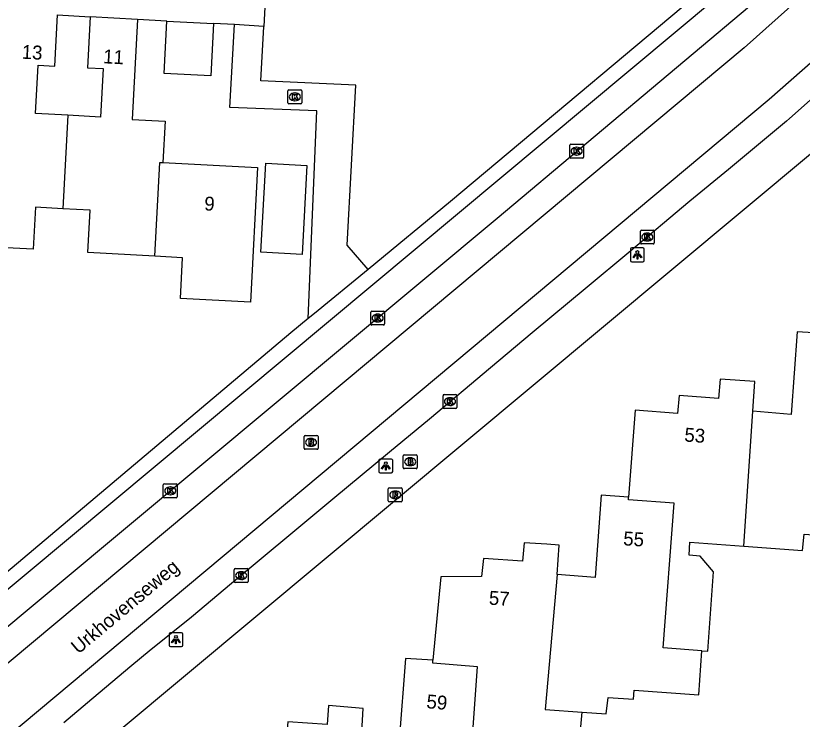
# Model space of a CAD drawing. Extents: x 162990 to 165007, y 383433 to 384336.
# Drawn here: x 164811.2 to 164867.8, y 383689.1 to 383739.8 of the extents above; entities that cross this region are included whole.
import ezdxf

# ---------------------------------------------------------------- set-up
doc = ezdxf.new("R2010")
doc.units = 0
for name, color, linetype in [('IMGEO_Brandkraan', 7, 'Continuous'), ('IMGEO_Kolk', 7, 'Continuous'), ('IMGEO_Lichtpunt', 7, 'Continuous'), ('IMGEO_Openbare_ruimte_label', 7, 'Continuous'), ('IMGEO_Pand', 7, 'Continuous'), ('IMGEO_Pand_nummerreeks', 7, 'Continuous'), ('IMGEO_Rijbaan_lokaal_gesloten', 7, 'Continuous'), ('IMGEO_Rioolput', 7, 'Continuous'), ('IMGEO_Voetpad_open', 7, 'Continuous')]:
    doc.layers.add(name, color=color, linetype=linetype)

msp = doc.modelspace()

# ---------------------------------------------------------------- linework, layer by layer
at = {"layer": 'IMGEO_Brandkraan'}
for p, q in [((164839.107, 383707.204), (164839.107, 383708.056)), ((164839.182, 383708.13), (164840.034, 383708.13)), ((164839.595, 383707.91), (164839.62, 383707.91)), ((164840.108, 383708.056), (164840.108, 383707.204)), ((164839.618, 383707.35), (164839.593, 383707.35)), ((164840.034, 383707.13), (164839.182, 383707.13))]:
    msp.add_line(p, q, dxfattribs=at)
for points in [[(164839.107, 383707.204), (164839.107, 383708.056)], [(164839.182, 383708.13), (164840.034, 383708.13)], [(164839.455, 383707.83), (164839.455, 383707.43), (164839.668, 383707.43)], [(164839.686, 383707.83), (164839.455, 383707.83)], [(164839.634, 383707.749), (164839.58, 383707.749), (164839.58, 383707.673)], [(164840.108, 383708.056), (164840.108, 383707.204)], [(164839.58, 383707.673), (164839.633, 383707.673)], [(164839.642, 383707.597), (164839.58, 383707.597), (164839.58, 383707.516)], [(164839.58, 383707.516), (164839.642, 383707.516)], [(164840.034, 383707.13), (164839.182, 383707.13)]]:
    msp.add_lwpolyline(points, dxfattribs=at)
for centre, radius, start, end in [((164839.184, 383708.054), 0.0765, 91.552, 178.448), ((164839.184, 383708.054), 0.0765, 91.552, 178.448), ((164839.635, 383707.711), 0.0379, 267.8285, 90.9355), ((164839.69, 383707.685), 0.145, 59.4692, 91.5367), ((164839.715, 383707.732), 0.0922, 285.5137, 58.1501), ((164840.032, 383708.054), 0.0765, 1.552, 88.448), ((164840.032, 383708.054), 0.0765, 1.552, 88.448), ((164839.184, 383707.206), 0.0765, 181.552, 268.448), ((164839.184, 383707.206), 0.0765, 181.552, 268.448), ((164839.643, 383707.556), 0.0404, 269.8759, 90.5077), ((164839.674, 383707.681), 0.251, 268.6676, 293.5347), ((164839.72, 383707.54), 0.105, 301.3115, 78.989), ((164840.032, 383707.206), 0.0765, 271.552, 358.448), ((164840.032, 383707.206), 0.0765, 271.552, 358.448)]:
    msp.add_arc(centre, radius, start, end, dxfattribs=at)
for centre, major_axis, ratio, start_param, end_param in [((164839.594, 383707.63), (-0.387, 0.002), 0.722429, 4.712389, 7.853982), ((164839.619, 383707.63), (-0.39, 0.002), 0.717154, 1.570796, 4.712389)]:
    msp.add_ellipse(centre, major_axis=major_axis, ratio=ratio, start_param=start_param, end_param=end_param, dxfattribs=at)
at = {"layer": 'IMGEO_Kolk'}
for p, q in [((164830.876, 383734.406), (164831.728, 383734.406)), ((164830.801, 383733.48), (164830.801, 383734.332)), ((164831.289, 383734.186), (164831.314, 383734.186)), ((164831.802, 383734.332), (164831.802, 383733.48)), ((164831.728, 383733.406), (164830.876, 383733.406)), ((164831.312, 383733.626), (164831.287, 383733.626)), ((164851.094, 383729.568), (164851.094, 383730.42)), ((164851.169, 383730.494), (164852.021, 383730.494)), ((164852.095, 383730.42), (164852.095, 383729.568)), ((164851.582, 383730.274), (164851.607, 383730.274)), ((164852.021, 383729.494), (164851.169, 383729.494)), ((164851.605, 383729.714), (164851.58, 383729.714)), ((164856.18, 383723.386), (164856.18, 383724.238)), ((164856.255, 383724.312), (164857.107, 383724.312)), ((164857.181, 383724.238), (164857.181, 383723.386)), ((164856.668, 383724.092), (164856.693, 383724.092)), ((164857.107, 383723.312), (164856.255, 383723.312)), ((164856.691, 383723.532), (164856.666, 383723.532)), ((164836.763, 383717.551), (164836.763, 383718.403)), ((164836.838, 383718.477), (164837.69, 383718.477)), ((164837.251, 383718.257), (164837.276, 383718.257)), ((164837.764, 383718.403), (164837.764, 383717.551)), ((164837.69, 383717.477), (164836.838, 383717.477)), ((164837.274, 383717.697), (164837.249, 383717.697)), ((164841.969, 383711.535), (164841.969, 383712.387)), ((164842.044, 383712.461), (164842.896, 383712.461)), ((164842.97, 383712.387), (164842.97, 383711.535)), ((164842.457, 383712.241), (164842.482, 383712.241)), ((164842.896, 383711.461), (164842.044, 383711.461)), ((164842.48, 383711.681), (164842.455, 383711.681)), ((164821.908, 383706.032), (164822.76, 383706.032)), ((164821.833, 383705.106), (164821.833, 383705.958)), ((164822.321, 383705.812), (164822.346, 383705.812)), ((164822.834, 383705.958), (164822.834, 383705.106)), ((164822.76, 383705.032), (164821.908, 383705.032)), ((164822.344, 383705.252), (164822.319, 383705.252)), ((164826.939, 383699.003), (164826.939, 383699.855)), ((164827.014, 383699.929), (164827.866, 383699.929)), ((164827.94, 383699.855), (164827.94, 383699.003)), ((164827.427, 383699.709), (164827.452, 383699.709)), ((164827.866, 383698.929), (164827.014, 383698.929)), ((164827.45, 383699.149), (164827.425, 383699.149))]:
    msp.add_line(p, q, dxfattribs=at)
for points in [[(164830.876, 383734.406), (164831.728, 383734.406)], [(164830.801, 383733.48), (164830.801, 383734.332)], [(164831.122, 383734.106), (164831.245, 383734.106), (164831.245, 383733.955), (164831.375, 383734.106), (164831.539, 383734.106), (164831.393, 383733.955), (164831.546, 383733.706), (164831.394, 383733.706), (164831.309, 383733.87), (164831.245, 383733.803), (164831.245, 383733.706), (164831.122, 383733.706), (164831.122, 383734.106)], [(164831.802, 383734.332), (164831.802, 383733.48)], [(164831.728, 383733.406), (164830.876, 383733.406)], [(164851.094, 383729.568), (164851.094, 383730.42)], [(164851.169, 383730.494), (164852.021, 383730.494)], [(164852.095, 383730.42), (164852.095, 383729.568)], [(164851.415, 383730.194), (164851.538, 383730.194), (164851.538, 383730.043), (164851.668, 383730.194), (164851.832, 383730.194), (164851.686, 383730.043), (164851.839, 383729.794), (164851.687, 383729.794), (164851.602, 383729.958), (164851.538, 383729.891), (164851.538, 383729.794), (164851.415, 383729.794), (164851.415, 383730.194)], [(164852.021, 383729.494), (164851.169, 383729.494)], [(164856.18, 383723.386), (164856.18, 383724.238)], [(164856.255, 383724.312), (164857.107, 383724.312)], [(164857.181, 383724.238), (164857.181, 383723.386)], [(164856.501, 383724.012), (164856.624, 383724.012), (164856.624, 383723.861), (164856.754, 383724.012), (164856.918, 383724.012), (164856.772, 383723.861), (164856.925, 383723.612), (164856.773, 383723.612), (164856.688, 383723.776), (164856.624, 383723.709), (164856.624, 383723.612), (164856.501, 383723.612), (164856.501, 383724.012)], [(164857.107, 383723.312), (164856.255, 383723.312)], [(164836.763, 383717.551), (164836.763, 383718.403)], [(164836.838, 383718.477), (164837.69, 383718.477)], [(164837.084, 383718.177), (164837.207, 383718.177), (164837.207, 383718.026), (164837.337, 383718.177), (164837.501, 383718.177), (164837.355, 383718.026), (164837.508, 383717.777), (164837.356, 383717.777), (164837.271, 383717.941), (164837.207, 383717.874), (164837.207, 383717.777), (164837.084, 383717.777), (164837.084, 383718.177)], [(164837.764, 383718.403), (164837.764, 383717.551)], [(164837.69, 383717.477), (164836.838, 383717.477)], [(164841.969, 383711.535), (164841.969, 383712.387)], [(164842.044, 383712.461), (164842.896, 383712.461)], [(164842.97, 383712.387), (164842.97, 383711.535)], [(164842.29, 383712.161), (164842.413, 383712.161), (164842.413, 383712.01), (164842.543, 383712.161), (164842.707, 383712.161), (164842.561, 383712.01), (164842.714, 383711.761), (164842.562, 383711.761), (164842.477, 383711.925), (164842.413, 383711.858), (164842.413, 383711.761), (164842.29, 383711.761), (164842.29, 383712.161)], [(164842.896, 383711.461), (164842.044, 383711.461)], [(164821.908, 383706.032), (164822.76, 383706.032)], [(164821.833, 383705.106), (164821.833, 383705.958)], [(164822.154, 383705.732), (164822.277, 383705.732), (164822.277, 383705.581), (164822.407, 383705.732), (164822.571, 383705.732), (164822.425, 383705.581), (164822.578, 383705.332), (164822.426, 383705.332), (164822.341, 383705.496), (164822.277, 383705.429), (164822.277, 383705.332), (164822.154, 383705.332), (164822.154, 383705.732)], [(164822.834, 383705.958), (164822.834, 383705.106)], [(164822.76, 383705.032), (164821.908, 383705.032)], [(164826.939, 383699.003), (164826.939, 383699.855)], [(164827.014, 383699.929), (164827.866, 383699.929)], [(164827.94, 383699.855), (164827.94, 383699.003)], [(164827.26, 383699.629), (164827.383, 383699.629), (164827.383, 383699.478), (164827.513, 383699.629), (164827.677, 383699.629), (164827.531, 383699.478), (164827.684, 383699.229), (164827.532, 383699.229), (164827.447, 383699.393), (164827.383, 383699.326), (164827.383, 383699.229), (164827.26, 383699.229), (164827.26, 383699.629)], [(164827.866, 383698.929), (164827.014, 383698.929)]]:
    msp.add_lwpolyline(points, dxfattribs=at)
for centre, start, end in [((164830.878, 383734.33), 91.552, 178.448), ((164830.878, 383734.33), 91.552, 178.448), ((164831.726, 383734.33), 1.552, 88.448), ((164831.726, 383734.33), 1.552, 88.448), ((164830.878, 383733.482), 181.552, 268.448), ((164830.878, 383733.482), 181.552, 268.448), ((164831.726, 383733.482), 271.552, 358.448), ((164831.726, 383733.482), 271.552, 358.448), ((164851.171, 383730.418), 91.552, 178.448), ((164851.171, 383730.418), 91.552, 178.448), ((164852.019, 383730.418), 1.552, 88.448), ((164852.019, 383730.418), 1.552, 88.448), ((164851.171, 383729.57), 181.552, 268.448), ((164851.171, 383729.57), 181.552, 268.448), ((164852.019, 383729.57), 271.552, 358.448), ((164852.019, 383729.57), 271.552, 358.448), ((164856.257, 383724.236), 91.552, 178.448), ((164856.257, 383724.236), 91.552, 178.448), ((164857.105, 383724.236), 1.552, 88.448), ((164857.105, 383724.236), 1.552, 88.448), ((164856.257, 383723.388), 181.552, 268.448), ((164856.257, 383723.388), 181.552, 268.448), ((164857.105, 383723.388), 271.552, 358.448), ((164857.105, 383723.388), 271.552, 358.448), ((164836.84, 383718.401), 91.552, 178.448), ((164836.84, 383718.401), 91.552, 178.448), ((164837.688, 383718.401), 1.552, 88.448), ((164837.688, 383718.401), 1.552, 88.448), ((164836.84, 383717.553), 181.552, 268.448), ((164836.84, 383717.553), 181.552, 268.448), ((164837.688, 383717.553), 271.552, 358.448), ((164837.688, 383717.553), 271.552, 358.448), ((164842.046, 383712.385), 91.552, 178.448), ((164842.046, 383712.385), 91.552, 178.448), ((164842.894, 383712.385), 1.552, 88.448), ((164842.894, 383712.385), 1.552, 88.448), ((164842.046, 383711.537), 181.552, 268.448), ((164842.046, 383711.537), 181.552, 268.448), ((164842.894, 383711.537), 271.552, 358.448), ((164842.894, 383711.537), 271.552, 358.448), ((164821.91, 383705.956), 91.552, 178.448), ((164821.91, 383705.956), 91.552, 178.448), ((164822.758, 383705.956), 1.552, 88.448), ((164822.758, 383705.956), 1.552, 88.448), ((164821.91, 383705.108), 181.552, 268.448), ((164821.91, 383705.108), 181.552, 268.448), ((164822.758, 383705.108), 271.552, 358.448), ((164822.758, 383705.108), 271.552, 358.448), ((164827.016, 383699.853), 91.552, 178.448), ((164827.016, 383699.853), 91.552, 178.448), ((164827.864, 383699.853), 1.552, 88.448), ((164827.864, 383699.853), 1.552, 88.448), ((164827.016, 383699.005), 181.552, 268.448), ((164827.016, 383699.005), 181.552, 268.448), ((164827.864, 383699.005), 271.552, 358.448), ((164827.864, 383699.005), 271.552, 358.448)]:
    msp.add_arc(centre, 0.0765, start, end, dxfattribs=at)
for centre, major_axis, ratio, start_param, end_param in [((164831.288, 383733.906), (-0.387, 0.002), 0.722429, 4.712389, 7.853982), ((164831.313, 383733.906), (-0.39, 0.002), 0.717154, 1.570796, 4.712389), ((164851.581, 383729.994), (-0.387, 0.002), 0.722429, 4.712389, 7.853982), ((164851.606, 383729.994), (-0.39, 0.002), 0.717154, 1.570796, 4.712389), ((164856.667, 383723.812), (-0.387, 0.002), 0.722429, 4.712389, 7.853982), ((164856.692, 383723.812), (-0.39, 0.002), 0.717154, 1.570796, 4.712389), ((164837.25, 383717.977), (-0.387, 0.002), 0.722429, 4.712389, 7.853982), ((164837.275, 383717.977), (-0.39, 0.002), 0.717154, 1.570796, 4.712389), ((164842.456, 383711.961), (-0.387, 0.002), 0.722429, 4.712389, 7.853982), ((164842.481, 383711.961), (-0.39, 0.002), 0.717154, 1.570796, 4.712389), ((164822.32, 383705.532), (-0.387, 0.002), 0.722429, 4.712389, 7.853982), ((164822.345, 383705.532), (-0.39, 0.002), 0.717154, 1.570796, 4.712389), ((164827.426, 383699.429), (-0.387, 0.002), 0.722429, 4.712389, 7.853982), ((164827.451, 383699.429), (-0.39, 0.002), 0.717154, 1.570796, 4.712389)]:
    msp.add_ellipse(centre, major_axis=major_axis, ratio=ratio, start_param=start_param, end_param=end_param, dxfattribs=at)
at = {"layer": 'IMGEO_Lichtpunt'}
for p, q in [((164856.363, 383723.028), (164855.555, 383723.028)), ((164856.363, 383723.028), (164855.555, 383723.028)), ((164855.461, 383722.933), (164855.461, 383722.126)), ((164855.461, 383722.933), (164855.461, 383722.126)), ((164856.457, 383722.126), (164856.457, 383722.933)), ((164856.457, 383722.126), (164856.457, 383722.933)), ((164855.555, 383722.032), (164856.363, 383722.032)), ((164855.555, 383722.032), (164856.363, 383722.032)), ((164837.349, 383707.73), (164837.349, 383706.923)), ((164837.349, 383707.73), (164837.349, 383706.923)), ((164838.251, 383707.825), (164837.443, 383707.825)), ((164838.251, 383707.825), (164837.443, 383707.825)), ((164838.345, 383706.923), (164838.345, 383707.73)), ((164838.345, 383706.923), (164838.345, 383707.73)), ((164837.443, 383706.829), (164838.251, 383706.829)), ((164837.443, 383706.829), (164838.251, 383706.829)), ((164823.147, 383695.313), (164822.339, 383695.313)), ((164823.147, 383695.313), (164822.339, 383695.313)), ((164822.245, 383695.218), (164822.245, 383694.411)), ((164822.245, 383695.218), (164822.245, 383694.411)), ((164823.241, 383694.411), (164823.241, 383695.218)), ((164823.241, 383694.411), (164823.241, 383695.218)), ((164822.339, 383694.317), (164823.147, 383694.317)), ((164822.339, 383694.317), (164823.147, 383694.317))]:
    msp.add_line(p, q, dxfattribs=at)
for points in [[(164855.835, 383722.597), (164855.874, 383722.569), (164855.686, 383722.307), (164855.648, 383722.334), (164855.835, 383722.597)], [(164855.937, 383722.549), (164855.984, 383722.549), (164855.984, 383722.227), (164855.937, 383722.227), (164855.937, 383722.549)], [(164856.047, 383722.569), (164856.085, 383722.596), (164856.272, 383722.334), (164856.233, 383722.306), (164856.047, 383722.569)], [(164837.723, 383707.394), (164837.762, 383707.366), (164837.574, 383707.104), (164837.536, 383707.131), (164837.723, 383707.394)], [(164837.825, 383707.346), (164837.872, 383707.346), (164837.872, 383707.024), (164837.825, 383707.024), (164837.825, 383707.346)], [(164837.935, 383707.366), (164837.973, 383707.393), (164838.16, 383707.131), (164838.121, 383707.103), (164837.935, 383707.366)], [(164822.619, 383694.882), (164822.658, 383694.854), (164822.47, 383694.592), (164822.432, 383694.619), (164822.619, 383694.882)], [(164822.721, 383694.834), (164822.768, 383694.834), (164822.768, 383694.512), (164822.721, 383694.512), (164822.721, 383694.834)], [(164822.831, 383694.854), (164822.869, 383694.881), (164823.056, 383694.619), (164823.017, 383694.591), (164822.831, 383694.854)]]:
    msp.add_lwpolyline(points, dxfattribs=at)
for centre in [(164855.96, 383722.731), (164837.848, 383707.528), (164822.744, 383695.016)]:
    msp.add_circle(centre, 0.0994, dxfattribs=at)
for centre, start, end in [((164855.555, 383722.933), 90, 180), ((164855.555, 383722.933), 90, 180), ((164856.363, 383722.933), 0, 90), ((164856.363, 383722.933), 0, 90), ((164855.555, 383722.126), 180, 270), ((164855.555, 383722.126), 180, 270), ((164856.363, 383722.126), 270, 0), ((164856.363, 383722.126), 270, 360), ((164837.443, 383707.73), 90, 180), ((164837.443, 383707.73), 90, 180), ((164838.251, 383707.73), 0, 90), ((164838.251, 383707.73), 0, 90), ((164837.443, 383706.923), 180, 270), ((164837.443, 383706.923), 180, 270), ((164838.251, 383706.923), 270, 0), ((164838.251, 383706.923), 270, 360), ((164822.339, 383695.218), 90, 180), ((164822.339, 383695.218), 90, 180), ((164823.147, 383695.218), 0, 90), ((164823.147, 383695.218), 0, 90), ((164822.339, 383694.411), 180, 270), ((164822.339, 383694.411), 180, 270), ((164823.147, 383694.411), 270, 0), ((164823.147, 383694.411), 270, 360)]:
    msp.add_arc(centre, 0.0946, start, end, dxfattribs=at)
at = {"layer": 'IMGEO_Pand'}
for points in [[(164814.968, 383732.579), (164812.63, 383732.704), (164812.816, 383736.19), (164814.013, 383736.126), (164814.209, 383739.805)], [(164816.577, 383739.662), (164816.382, 383735.999), (164817.491, 383735.94), (164817.305, 383732.455), (164814.968, 383732.579)], [(164819.983, 383739.48), (164816.577, 383739.662)], [(164819.983, 383739.48), (164819.599, 383732.273), (164821.961, 383732.147), (164821.803, 383729.18)], [(164825.452, 383739.181), (164825.251, 383735.412), (164821.884, 383735.591), (164822.085, 383739.361)], [(164822.085, 383739.361), (164825.452, 383739.181)], [(164814.968, 383732.579), (164814.608, 383725.852)], [(164821.232, 383722.43), (164821.585, 383729.192), (164821.803, 383729.18)], [(164821.803, 383729.18), (164828.619, 383728.814), (164828.101, 383719.119), (164823.06, 383719.388), (164823.217, 383722.324), (164821.232, 383722.43)], [(164829.205, 383729.129), (164832.165, 383728.961), (164831.822, 383722.553), (164828.862, 383722.711), (164829.205, 383729.129)], [(164814.608, 383725.852), (164812.62, 383725.958), (164812.459, 383722.93), (164807.625, 383723.188)], [(164821.232, 383722.43), (164816.392, 383722.688), (164816.555, 383725.748), (164814.608, 383725.852)], [(164869.441, 383716.853), (164867.469, 383716.976), (164867.042, 383711.032), (164864.269, 383711.262)], [(164864.269, 383711.262), (164864.41, 383713.397), (164861.924, 383713.573), (164861.808, 383712.195), (164858.972, 383712.407), (164858.859, 383711.104), (164855.793, 383711.337), (164855.326, 383705.072)], [(164863.615, 383701.544), (164864.269, 383711.262)], [(164863.615, 383701.544), (164867.839, 383701.237), (164867.966, 383702.42), (164874.23, 383701.96), (164874.511, 383705.8)], [(164855.326, 383705.072), (164853.354, 383705.228), (164852.927, 383699.284), (164850.176, 383699.512)], [(164860.608, 383694.015), (164857.821, 383694.22), (164858.605, 383704.654), (164855.312, 383704.88), (164855.326, 383705.072)], [(164850.176, 383699.512), (164850.343, 383701.622), (164849.455, 383701.684), (164847.819, 383701.799), (164847.684, 383700.475), (164844.874, 383700.652), (164844.734, 383699.369), (164841.818, 383699.339), (164841.246, 383693.331)], [(164860.608, 383694.015), (164861.047, 383693.983), (164861.445, 383699.701), (164860.493, 383700.839), (164859.682, 383700.892), (164859.739, 383701.825), (164863.615, 383701.544)], [(164850.176, 383699.512), (164849.32, 383689.788), (164851.988, 383689.594)], [(164851.988, 383689.594), (164853.725, 383689.468), (164853.852, 383690.651), (164855.681, 383690.527), (164855.733, 383691.167), (164860.387, 383690.843), (164860.608, 383694.015)], [(164841.246, 383693.331), (164839.277, 383693.46), (164838.821, 383687.543), (164836.093, 383687.763)], [(164843.699, 383682.455), (164844.457, 383692.847), (164841.23, 383693.133), (164841.246, 383693.331)], [(164836.093, 383687.763), (164836.23, 383689.861), (164833.724, 383690.064), (164833.619, 383688.699), (164830.802, 383688.885), (164830.666, 383687.599), (164827.607, 383687.83), (164827.126, 383681.557)], [(164843.699, 383682.455), (164846.933, 383682.221), (164847.21, 383686.198), (164851.094, 383685.915), (164852.237, 383686.941), (164851.801, 383687.473), (164851.988, 383689.594)]]:
    msp.add_lwpolyline(points, dxfattribs=at)
at = {"layer": 'IMGEO_Rijbaan_lokaal_gesloten'}
for points in [[(164876.297, 383763.908), (164876.178, 383760.759), (164875.697, 383757.048), (164873.808, 383750.719), (164872.296, 383747.414), (164869.888, 383743.825), (164867.668, 383741.038), (164863.654, 383737.449), (164809.25, 383691.971), (164790.93, 383676.807)], [(164880.304, 383763.878), (164880.183, 383760.826), (164879.734, 383757.378), (164879.262, 383755.442), (164878.294, 383751.947), (164876.641, 383747.65), (164874.705, 383744.013), (164872.296, 383740.613), (164868.613, 383736.505), (164865.449, 383733.718), (164793.725, 383673.706)], [(164797.855, 383685.141), (164797.964, 383685.231), (164845.878, 383725.171), (164865.236, 383741.476), (164865.362, 383741.602)], [(164869.492, 383734.619), (164866.905, 383732.341), (164866.689, 383732.161), (164862.515, 383728.673), (164859.751, 383726.387), (164855.349, 383722.706), (164852.352, 383720.213), (164848.377, 383716.905), (164845.391, 383714.386), (164840.994, 383710.687), (164838.11, 383708.312), (164834.031, 383704.929), (164831.161, 383702.539), (164826.739, 383698.863), (164823.862, 383696.438), (164820.825, 383693.983), (164819.56, 383692.958), (164816.676, 383690.521), (164814.662, 383688.827)]]:
    msp.add_lwpolyline(points, dxfattribs=at)
at = {"layer": 'IMGEO_Rioolput'}
for p, q in [((164831.969, 383708.598), (164831.969, 383709.45)), ((164832.044, 383709.524), (164832.896, 383709.524)), ((164832.97, 383709.45), (164832.97, 383708.598)), ((164832.457, 383709.304), (164832.482, 383709.304)), ((164832.896, 383708.524), (164832.044, 383708.524)), ((164832.48, 383708.744), (164832.455, 383708.744)), ((164838.03, 383704.815), (164838.03, 383705.667)), ((164838.105, 383705.741), (164838.957, 383705.741)), ((164838.518, 383705.521), (164838.543, 383705.521)), ((164839.031, 383705.667), (164839.031, 383704.815)), ((164838.541, 383704.961), (164838.516, 383704.961)), ((164838.957, 383704.741), (164838.105, 383704.741))]:
    msp.add_line(p, q, dxfattribs=at)
for points in [[(164831.969, 383708.598), (164831.969, 383709.45)], [(164832.044, 383709.524), (164832.896, 383709.524)], [(164832.97, 383709.45), (164832.97, 383708.598)], [(164832.558, 383709.222), (164832.306, 383709.224), (164832.306, 383708.824)], [(164832.306, 383708.824), (164832.43, 383708.824), (164832.43, 383708.986), (164832.441, 383708.986)], [(164832.484, 383709.143), (164832.43, 383709.143), (164832.43, 383709.062)], [(164832.43, 383709.062), (164832.482, 383709.062)], [(164832.488, 383708.957), (164832.559, 383708.824), (164832.699, 383708.824), (164832.634, 383708.95)], [(164832.896, 383708.524), (164832.044, 383708.524)], [(164838.03, 383704.815), (164838.03, 383705.667)], [(164838.105, 383705.741), (164838.957, 383705.741)], [(164839.031, 383705.667), (164839.031, 383704.815)], [(164838.619, 383705.439), (164838.367, 383705.441), (164838.367, 383705.041)], [(164838.367, 383705.041), (164838.491, 383705.041), (164838.491, 383705.203), (164838.502, 383705.203)], [(164838.545, 383705.36), (164838.491, 383705.36), (164838.491, 383705.279)], [(164838.491, 383705.279), (164838.543, 383705.279)], [(164838.549, 383705.174), (164838.62, 383705.041), (164838.76, 383705.041), (164838.695, 383705.167)], [(164838.957, 383704.741), (164838.105, 383704.741)]]:
    msp.add_lwpolyline(points, dxfattribs=at)
for centre, radius, start, end in [((164832.046, 383709.448), 0.0765, 91.552, 178.448), ((164832.046, 383709.448), 0.0765, 91.552, 178.448), ((164832.894, 383709.448), 0.0765, 1.552, 88.448), ((164832.894, 383709.448), 0.0765, 1.552, 88.448), ((164832.44, 383708.933), 0.0533, 26.0293, 88.6989), ((164832.466, 383709.251), 0.19, 274.7715, 282.9687), ((164832.49, 383709.047), 0.0964, 77.0061, 93.1865), ((164832.504, 383709.104), 0.0378, 276.6634, 79.6772), ((164832.557, 383709.112), 0.109, 350.3612, 89.416), ((164832.555, 383709.112), 0.112, 277.5842, 350.9817), ((164832.539, 383708.897), 0.108, 29.5134, 73.7905), ((164832.046, 383708.6), 0.0765, 181.552, 268.448), ((164832.046, 383708.6), 0.0765, 181.552, 268.448), ((164832.894, 383708.6), 0.0765, 271.552, 358.448), ((164832.894, 383708.6), 0.0765, 271.552, 358.448), ((164838.107, 383705.665), 0.0765, 91.552, 178.448), ((164838.107, 383705.665), 0.0765, 91.552, 178.448), ((164838.955, 383705.665), 0.0765, 1.552, 88.448), ((164838.955, 383705.665), 0.0765, 1.552, 88.448), ((164838.501, 383705.15), 0.0533, 26.0293, 88.6989), ((164838.527, 383705.468), 0.19, 274.7715, 282.9687), ((164838.551, 383705.264), 0.0964, 77.0061, 93.1865), ((164838.565, 383705.321), 0.0378, 276.6634, 79.6772), ((164838.618, 383705.329), 0.109, 350.3612, 89.416), ((164838.616, 383705.329), 0.112, 277.5842, 350.9817), ((164838.6, 383705.114), 0.108, 29.5134, 73.7905), ((164838.107, 383704.817), 0.0765, 181.552, 268.448), ((164838.107, 383704.817), 0.0765, 181.552, 268.448), ((164838.955, 383704.817), 0.0765, 271.552, 358.448), ((164838.955, 383704.817), 0.0765, 271.552, 358.448)]:
    msp.add_arc(centre, radius, start, end, dxfattribs=at)
for centre, major_axis, ratio, start_param, end_param in [((164832.456, 383709.024), (-0.387, 0.002), 0.722429, 4.712389, 7.853982), ((164832.481, 383709.024), (-0.39, 0.002), 0.717154, 1.570796, 4.712389), ((164838.517, 383705.241), (-0.387, 0.002), 0.722429, 4.712389, 7.853982), ((164838.542, 383705.241), (-0.39, 0.002), 0.717154, 1.570796, 4.712389)]:
    msp.add_ellipse(centre, major_axis=major_axis, ratio=ratio, start_param=start_param, end_param=end_param, dxfattribs=at)
at = {"layer": 'IMGEO_Voetpad_open'}
for points in [[(164829.486, 383746.946), (164829.065, 383738.963)], [(164863.409, 383743.924), (164842.503, 383726.374), (164836.569, 383721.483)], [(164861.739, 383741.102), (164799.464, 383689.118), (164798.595, 383688.393)], [(164814.209, 383739.805), (164816.577, 383739.662)], [(164822.085, 383739.361), (164819.983, 383739.48)], [(164826.954, 383739.111), (164825.452, 383739.181)], [(164832.272, 383717.941), (164832.886, 383732.89), (164826.63, 383733.147), (164826.954, 383739.111)], [(164829.065, 383738.963), (164826.954, 383739.111)], [(164836.569, 383721.483), (164835.074, 383723.229), (164835.686, 383734.75), (164828.858, 383735.05), (164829.065, 383738.963)], [(164798.371, 383671.363), (164868.571, 383729.932)], [(164836.569, 383721.483), (164832.706, 383718.299), (164832.272, 383717.941)], [(164832.272, 383717.941), (164831.01, 383716.901), (164810.486, 383699.593)]]:
    msp.add_lwpolyline(points, dxfattribs=at)

# ---------------------------------------------------------------- texts
at = {"layer": 'IMGEO_Openbare_ruimte_label'}
msp.add_text('Urkhovenseweg', height=1, rotation=39.9303, dxfattribs=at).set_placement((164815.713, 383693.736))
at = {"layer": 'IMGEO_Pand_nummerreeks'}
for s, rotation, p in [('13', 356.9451, (164811.622, 383736.659)), ('11', 356.9413, (164817.484, 383736.329)), ('9', 356.9431, (164824.761, 383725.735)), ('53', 355.7257, (164859.322, 383709.091)), ('55', 356.0695, (164854.922, 383701.619)), ('57', 356.3961, (164845.249, 383697.341)), ('59', 354.9353, (164840.749, 383689.883))]:
    msp.add_text(s, height=1, rotation=rotation, dxfattribs=at).set_placement(p)

doc.saveas('drawing.dxf')
